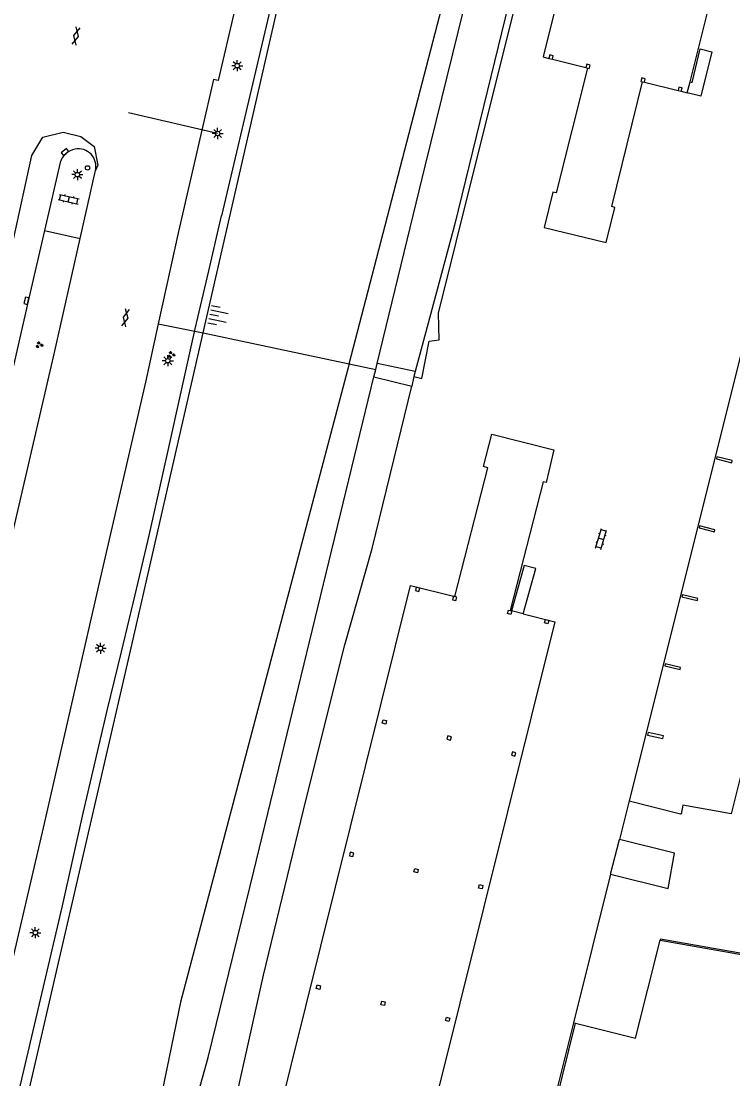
# Model space of a CAD drawing. Extents: x 131000 to 133013, y 393000 to 396501.
# Drawn here: x 131491.8 to 131572, y 394603.2 to 394722.3 of the extents above; entities that cross this region are included whole.
import ezdxf

# ---------------------------------------------------------------- set-up
doc = ezdxf.new("R2010")
doc.units = 0
for name, color, linetype in [('gg-afsc-hekwerk', 7, 'Continuous'), ('gg-afsc-muur', 7, 'Continuous'), ('gg-bbg-hoofdgebouw', 7, 'Continuous'), ('gg-bbg-luifel en loopbrug', 7, 'Continuous'), ('gg-bbg-onder overbouw', 7, 'Continuous'), ('gg-bbg-pand overbouw', 7, 'Continuous'), ('gg-bbg-pilaar onder overbouw', 7, 'Continuous'), ('gg-bbg-pilaar overkapping', 7, 'Continuous'), ('gg-knt-trap', 7, 'Continuous'), ('gg-knt-verharding', 7, 'Continuous'), ('gg-kntw-bovenkant insteek waterloop', 7, 'Continuous'), ('gg-kwrk-uitstroombak niveau min 01', 7, 'Continuous'), ('gt-grn-groengrens', 7, 'Continuous'), ('gt-grn-weggrens', 7, 'Continuous'), ('gt-knt-geleideconstructie', 7, 'Continuous'), ('gt-knt-lijn portaal', 7, 'Continuous'), ('gt-symb-gesloten verharding', 7, 'Continuous'), ('gt-symb-groenvak', 7, 'Continuous'), ('gt-symb-klinker verharding', 7, 'Continuous'), ('gt-symb-kolk', 7, 'Continuous'), ('gt-symb-lichtmast', 7, 'Continuous'), ('gt-symb-talud symbool', 7, 'Continuous'), ('gt-symb-verkeersregelinstallatiepaal', 7, 'Continuous')]:
    doc.layers.add(name, color=color, linetype=linetype)

# ---------------------------------------------------------------- blocks, each defined once
blk = doc.blocks.new('gt0-GRVAK')
at = {"layer": 'gt-symb-groenvak'}
for p, q in [((-0.11, 0.19), (-0.23, 0.24)), ((-0.18, 0.15), (0.09, 0.15)), ((-0.09, 0.21), (-0.16, 0.32)), ((-0.05, 0.21), (-0.05, 0.39)), ((0, 0.21), (0.06, 0.32)), ((0.02, 0.19), (0.13, 0.24)), ((0.26, -0.05), (0.2, 0.06)), ((0.31, -0.05), (0.31, 0.13)), ((0.35, -0.05), (0.41, 0.06)), ((-0.24, -0.23), (-0.36, -0.18)), ((-0.32, -0.26), (-0.05, -0.26)), ((-0.23, -0.21), (-0.29, -0.09)), ((-0.18, -0.2), (-0.18, -0.02)), ((-0.14, -0.21), (-0.07, -0.09)), ((-0.12, -0.23), (0, -0.18)), ((0.24, -0.07), (0.12, -0.02)), ((0.17, -0.11), (0.44, -0.11)), ((0.37, -0.07), (0.49, -0.02))]:
    blk.add_line(p, q, dxfattribs=at)
blk = doc.blocks.new('gt0-GESVH1')
at = {"layer": 'gt-symb-gesloten verharding'}
for p, q in [((-0.99, -0.26), (0.01, 0.24)), ((0.01, -0.26), (-0.99, 0.24)), ((0.01, 0.24), (1.01, -0.26)), ((1.01, 0.24), (0.01, -0.26))]:
    blk.add_line(p, q, dxfattribs=at)
blk = doc.blocks.new('gt0-KOLK')
at = {"layer": 'gt-symb-kolk'}
blk.add_lwpolyline([(0, 0), (0.37, 0), (0.37, 0.4), (-0.38, 0.4), (-0.38, 0), (0, 0)], dxfattribs=at)
blk = doc.blocks.new('gt0-KL1')
at = {"layer": 'gt-symb-klinker verharding'}
for p, q in [((-1.15, 0.3), (1.15, 0.3)), ((-1, -0.3), (-1, 0.3)), ((-0.5, 0.3), (-0.5, 0.45)), ((0, -0.3), (0, 0.3)), ((0.5, 0.3), (0.5, 0.45)), ((1, -0.3), (1, 0.3)), ((-1.15, -0.3), (1.15, -0.3)), ((-0.5, -0.45), (-0.5, -0.3)), ((0.5, -0.45), (0.5, -0.3))]:
    blk.add_line(p, q, dxfattribs=at)
blk = doc.blocks.new('gt0-LMAST')
at = {"layer": 'gt-symb-lichtmast'}
for p, q in [((-0.18, 0.17), (-0.45, 0.44)), ((-0.01, 0.25), (-0.01, 0.62)), ((0.17, 0.17), (0.44, 0.44)), ((-0.26, 0), (-0.63, 0)), ((-0.18, -0.18), (-0.45, -0.45)), ((-0.01, -0.25), (-0.01, -0.63)), ((0.44, -0.45), (0.17, -0.18)), ((0.24, 0), (0.62, 0))]:
    blk.add_line(p, q, dxfattribs=at)
blk.add_circle((-0.01, 0), 0.25, dxfattribs=at)
blk = doc.blocks.new('gt0-VIPAAL')
at = {"layer": 'gt-symb-verkeersregelinstallatiepaal'}
blk.add_circle((0, 0), 0.25, dxfattribs=at)
blk = doc.blocks.new('gt0-TALUD_1')
at = {"layer": 'gt-symb-talud symbool'}
for p, q in [((-1, -1), (-1, 0)), ((-0.5, -2), (-0.5, 0)), ((0, -1), (0, 0)), ((0.5, -2), (0.5, 0)), ((1, -1), (1, 0))]:
    blk.add_line(p, q, dxfattribs=at)

msp = doc.modelspace()

# ---------------------------------------------------------------- linework, layer by layer
at = {"layer": 'gg-afsc-hekwerk'}
msp.add_line((131558.23, 394626.22), (131559.21, 394630.11), dxfattribs=at)
at = {"layer": 'gg-afsc-muur'}
for p, q in [((131554.05, 394609.48), (131544.68, 394571.83)), ((131545.77, 394575.12), (131554.27, 394609.43))]:
    msp.add_line(p, q, dxfattribs=at)
at = {"layer": 'gg-bbg-hoofdgebouw'}
for p, q in [((131560.3, 394634.47), (131559.21, 394630.11)), ((131558.23, 394626.22), (131554.05, 394609.48)), ((131554.05, 394609.48), (131554.27, 394609.43))]:
    msp.add_line(p, q, dxfattribs=at)
for points in [[(131558.23, 394626.22), (131564.71, 394624.61), (131565.41, 394628.57), (131559.21, 394630.11)], [(131554.27, 394609.43), (131561.02, 394607.74), (131563.81, 394618.77)]]:
    msp.add_lwpolyline(points, dxfattribs=at)
at = {"layer": 'gg-bbg-luifel en loopbrug'}
for p, q in [((131567.18, 394715.45), (131581.32, 394772.03)), ((131551.28, 394718.1), (131551.66, 394718.01)), ((131551.66, 394718.01), (131555.45, 394717.06)), ((131561.83, 394715.45), (131562.04, 394715.4)), ((131562.04, 394715.4), (131565.82, 394714.48)), ((131566.87, 394714.22), (131567.18, 394715.45)), ((131565.82, 394714.48), (131566.19, 394714.39)), ((131566.19, 394714.39), (131566.87, 394714.22)), ((131548.37, 394655.54), (131547.06, 394655.87))]:
    msp.add_line(p, q, dxfattribs=at)
for points in [[(131566.02, 394777.12), (131565.35, 394777.29), (131550.61, 394718.27), (131551.28, 394718.1)], [(131555.63, 394717.01), (131552.11, 394702.94), (131551.73, 394703.04), (131550.74, 394699.06), (131557.73, 394697.34), (131558.72, 394701.31), (131558.35, 394701.41), (131561.83, 394715.45)], [(131555.45, 394717.06), (131555.44, 394717.05), (131555.63, 394717.01)], [(131517.12, 394584.11), (131535.67, 394658.72), (131540.69, 394657.49), (131544.39, 394671.99), (131543.91, 394672.12), (131544.84, 394675.76), (131551.83, 394674.01), (131550.95, 394670.31), (131550.62, 394670.4), (131546.92, 394655.91), (131547.06, 394655.87)], [(131548.37, 394655.54), (131551.95, 394654.65), (131533.24, 394579.57), (131532.57, 394579.74)]]:
    msp.add_lwpolyline(points, dxfattribs=at)
at = {"layer": 'gg-bbg-onder overbouw'}
msp.add_line((131560.3, 394634.47), (131566.1, 394633.01), dxfattribs=at)
for points in [[(131573.73, 394641.33), (131573.88, 394641.28), (131571.81, 394633.02), (131566.36, 394633.98), (131566.18, 394632.98), (131566.1, 394633.01)], [(131596.49, 394613.14), (131563.84, 394618.9), (131563.81, 394618.77)]]:
    msp.add_lwpolyline(points, dxfattribs=at)
at = {"layer": 'gg-bbg-pand overbouw'}
msp.add_line((131573.97, 394689.08), (131560.3, 394634.47), dxfattribs=at)
msp.add_lwpolyline([(131563.81, 394618.77), (131596.58, 394612.99), (131596.6, 394613.12)], dxfattribs=at)
at = {"layer": 'gg-bbg-pilaar onder overbouw'}
for points in [[(131571.87, 394672.55), (131571.93, 394672.79), (131570.2, 394673.22), (131570.14, 394672.98), (131571.87, 394672.55)], [(131569.92, 394664.77), (131569.98, 394665.01), (131568.26, 394665.45), (131568.2, 394665.22), (131569.92, 394664.77)], [(131567.98, 394657.02), (131568.04, 394657.26), (131566.32, 394657.69), (131566.26, 394657.45), (131567.98, 394657.02)], [(131566.05, 394649.26), (131566.11, 394649.49), (131564.38, 394649.92), (131564.33, 394649.69), (131566.05, 394649.26)], [(131564.12, 394641.49), (131564.18, 394641.78), (131562.45, 394642.16), (131562.39, 394641.88), (131564.12, 394641.49)]]:
    msp.add_lwpolyline(points, dxfattribs=at)
at = {"layer": 'gg-bbg-pilaar overkapping'}
for points in [[(131551.66, 394718.01), (131551.75, 394718.4), (131551.37, 394718.49), (131551.28, 394718.1)], [(131555.63, 394717.01), (131555.82, 394716.96), (131555.91, 394717.34), (131555.54, 394717.44), (131555.45, 394717.06)], [(131562.04, 394715.4), (131562.13, 394715.79), (131561.73, 394715.89), (131561.64, 394715.49), (131561.83, 394715.45)], [(131566.19, 394714.39), (131566.29, 394714.76), (131565.92, 394714.86), (131565.82, 394714.48)], [(131536.33, 394658.54), (131536.23, 394658.16), (131536.62, 394658.05), (131536.72, 394658.44), (131536.33, 394658.54)], [(131540.51, 394657.51), (131540.41, 394657.12), (131540.8, 394657.02), (131540.9, 394657.41), (131540.51, 394657.51)], [(131546.71, 394655.95), (131547.1, 394655.86), (131547, 394655.47), (131546.62, 394655.56), (131546.71, 394655.95)], [(131550.89, 394654.91), (131551.27, 394654.81), (131551.17, 394654.42), (131550.79, 394654.52), (131550.89, 394654.91)], [(131532.59, 394643.61), (131532.99, 394643.51), (131532.89, 394643.12), (131532.5, 394643.22), (131532.59, 394643.61)], [(131539.88, 394641.8), (131539.78, 394641.41), (131540.18, 394641.31), (131540.28, 394641.69), (131539.88, 394641.8)], [(131547.16, 394639.98), (131547.06, 394639.6), (131547.45, 394639.5), (131547.55, 394639.88), (131547.16, 394639.98)], [(131528.88, 394628.67), (131528.79, 394628.29), (131529.19, 394628.19), (131529.28, 394628.58), (131528.88, 394628.67)], [(131536.16, 394626.84), (131536.55, 394626.75), (131536.46, 394626.37), (131536.07, 394626.46), (131536.16, 394626.84)], [(131543.44, 394625.03), (131543.83, 394624.94), (131543.74, 394624.56), (131543.35, 394624.65), (131543.44, 394625.03)], [(131525.16, 394613.73), (131525.55, 394613.63), (131525.45, 394613.23), (131525.06, 394613.33), (131525.16, 394613.73)], [(131532.45, 394611.91), (131532.83, 394611.82), (131532.74, 394611.42), (131532.35, 394611.51), (131532.45, 394611.91)], [(131539.72, 394610.1), (131540.11, 394610.01), (131540.01, 394609.62), (131539.63, 394609.72), (131539.72, 394610.1)]]:
    msp.add_lwpolyline(points, dxfattribs=at)
at = {"layer": 'gg-knt-trap'}
for points in [[(131567.18, 394715.45), (131567.4, 394715.39), (131568.32, 394719.18), (131569.65, 394718.85), (131568.4, 394713.84), (131566.87, 394714.22)], [(131548.37, 394655.54), (131549.8, 394660.63), (131548.48, 394660.98), (131547.06, 394655.87)]]:
    msp.add_lwpolyline(points, dxfattribs=at)
at = {"layer": 'gg-knt-verharding'}
for p, q in [((131496.21, 394706.38), (131494.44, 394698.71)), ((131498.44, 394697.79), (131500.17, 394705.46)), ((131494.44, 394698.71), (131498.44, 394697.79))]:
    msp.add_line(p, q, dxfattribs=at)
for points in [[(131512.31, 394687.17), (131522.35, 394731.01), (131529.33, 394757.01), (131533.73, 394770.55), (131543.54, 394794.45), (131542.89, 394794.71)], [(131518.99, 394737.02), (131513.99, 394715.59), (131513.47, 394715.7), (131509.55, 394698.61), (131507.26, 394688.19)], [(131494.44, 394698.71), (131492.6, 394690.75), (131476.19, 394618.88), (131468.96, 394587.38)], [(131472.77, 394586.77), (131484.98, 394639.36), (131490.05, 394661.11), (131495.55, 394684.95), (131498.44, 394697.79)], [(131507.26, 394688.19), (131505.81, 394681.64), (131500.6, 394659.03), (131494.3, 394631.43), (131489.44, 394610.64), (131485.87, 394594.88), (131489.7, 394594)], [(131488.8, 394586.88), (131489.33, 394587.44), (131504, 394650.87), (131512.31, 394687.17)]]:
    msp.add_lwpolyline(points, dxfattribs=at)
for centre, radius, start, end in [((131498.28, 394705.77), 2.15, 100.7929, 163.6067), ((131498.24, 394705.93), 1.99, 346.4467, 100.4951)]:
    msp.add_arc(centre, radius, start, end, dxfattribs=at)
at = {"layer": 'gg-kntw-bovenkant insteek waterloop'}
for points in [[(131531.92, 394683.72), (131537.33, 394705.96), (131541.68, 394723.64), (131549.14, 394752.84), (131560.06, 394791.43)], [(131560.67, 394781.24), (131540.64, 394699.31), (131536.21, 394682.82)], [(131510.33, 394596.39), (131512.88, 394605.58), (131518.02, 394626.53), (131531.56, 394682.23)], [(131514.8, 394595.43), (131519.11, 394614.83), (131523.93, 394634.65), (131528.28, 394652.05), (131531.36, 394662.88), (131535.81, 394681.16)]]:
    msp.add_lwpolyline(points, dxfattribs=at)
at = {"layer": 'gg-kwrk-uitstroombak niveau min 01'}
for p, q in [((131531.56, 394682.23), (131531.76, 394683.05)), ((131531.76, 394683.05), (131531.92, 394683.72)), ((131536.21, 394682.82), (131531.92, 394683.72)), ((131536.21, 394682.82), (131536.07, 394682.25)), ((131531.56, 394682.23), (131535.81, 394681.16)), ((131536.07, 394682.25), (131535.81, 394681.16))]:
    msp.add_line(p, q, dxfattribs=at)
at = {"layer": 'gt-grn-groengrens'}
for p, q in [((131507.26, 394688.19), (131512.31, 394687.17)), ((131512.31, 394687.17), (131528.78, 394683.68)), ((131528.78, 394683.68), (131531.76, 394683.05))]:
    msp.add_line(p, q, dxfattribs=at)
for points in [[(131536.07, 394682.25), (131536.95, 394682.03), (131537.8, 394686.26), (131538.92, 394686.38), (131538.83, 394689.4), (131542.81, 394705.4), (131552.96, 394745.89), (131561, 394777.82), (131561.71, 394780.82)], [(131528.78, 394683.68), (131531.84, 394695.51), (131549.77, 394764.46), (131552.69, 394779.22)], [(131528.78, 394683.68), (131522.68, 394660.66), (131509.76, 394611.78), (131503.58, 394581.73), (131502.5, 394579.82), (131501.55, 394578.5), (131500.32, 394577.77), (131498.78, 394577.25)]]:
    msp.add_lwpolyline(points, dxfattribs=at)
at = {"layer": 'gt-grn-weggrens'}
msp.add_lwpolyline([(131466.37, 394587.8), (131482.3, 394658.05), (131489.79, 394692.35), (131493.02, 394707.14), (131494.24, 394709.21), (131496.54, 394709.8), (131498.54, 394709.28), (131500.04, 394708.16), (131500.46, 394706.08), (131500.17, 394705.46)], dxfattribs=at)
at = {"layer": 'gt-knt-geleideconstructie'}
for points in [[(131557.14, 394829.72), (131540.87, 394792.43), (131532.61, 394769.72), (131525.39, 394747.09), (131514.39, 394700.36)], [(131472.74, 394520.26), (131478.46, 394545.1), (131484.42, 394571.11), (131487.4, 394583.99), (131489.76, 394594.25), (131491.59, 394601.85), (131496.45, 394622.66), (131498.8, 394633.09), (131501.54, 394644.78), (131503.1, 394651.27), (131504.64, 394657.67), (131506.25, 394664.37), (131508.54, 394674.61), (131509.67, 394679.88), (131511.43, 394687.65), (131512.96, 394694.18), (131514.39, 394700.36)]]:
    msp.add_lwpolyline(points, dxfattribs=at)
at = {"layer": 'gt-knt-lijn portaal'}
msp.add_line((131513.94, 394709.64), (131503.92, 394711.96), dxfattribs=at)

# ---------------------------------------------------------------- block references
at = {"layer": 'gt-symb-gesloten verharding'}
for p, rotation in [((131498, 394720.63), -102.29885516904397), ((131503.58, 394688.91), -102.29885517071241)]:
    msp.add_blockref('gt0-GESVH1', p, dxfattribs=dict(at, rotation=rotation))
at = {"layer": 'gt-symb-groenvak'}
for p in [(131493.84, 394685.83), (131508.71, 394684.73)]:
    msp.add_blockref('gt0-GRVAK', p, dxfattribs=at)
at = {"layer": 'gt-symb-klinker verharding'}
for p, rotation in [((131497.17, 394702.22), -12.827123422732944), ((131557.16, 394663.96), 73.19645197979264)]:
    msp.add_blockref('gt0-KL1', p, dxfattribs=dict(at, rotation=rotation))
at = {"layer": 'gt-symb-kolk'}
for p, rotation in [((131496.88, 394707.4), 40.67656516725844), ((131492.6, 394690.75), 76.9757436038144)]:
    msp.add_blockref('gt0-KOLK', p, dxfattribs=dict(at, rotation=rotation))
at = {"layer": 'gt-symb-lichtmast'}
for p in [(131516.16, 394717.27), (131513.95, 394709.64), (131498.15, 394705), (131508.34, 394684.04), (131500.76, 394651.65), (131493.41, 394619.62)]:
    msp.add_blockref('gt0-LMAST', p, dxfattribs=at)
at = {"layer": 'gt-symb-talud symbool', "xscale": 1.0002919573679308, "yscale": 1.000291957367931, "rotation": 77.88123966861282}
msp.add_blockref('gt0-TALUD_1', (131513.06, 394689.26), dxfattribs=at)
at = {"layer": 'gt-symb-verkeersregelinstallatiepaal', "rotation": -103.03998065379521}
msp.add_blockref('gt0-VIPAAL', (131499.29, 394705.76), dxfattribs=at)

doc.saveas('drawing.dxf')
